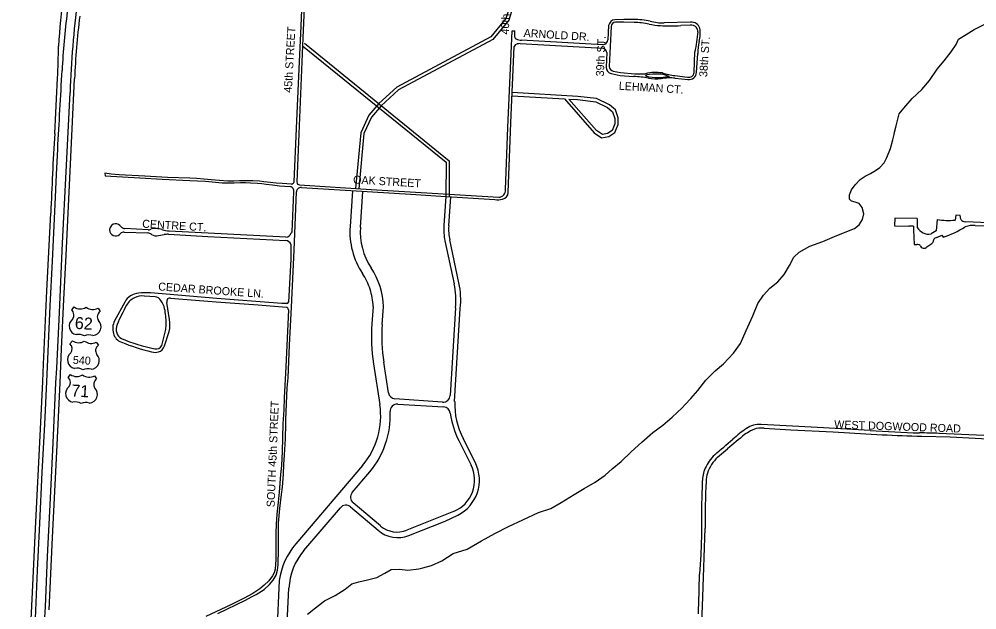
# Model space of a CAD drawing. Extents: x 0 to 712119, y 0 to 761125.
# Drawn here: x 668534 to 674515, y 730393 to 734082 of the extents above; entities that cross this region are included whole.
import ezdxf

# ---------------------------------------------------------------- set-up
doc = ezdxf.new("R2010")
doc.units = 0
for name, color, linetype in [('HWY signs', 7, 'Continuous'), ('PAVED ROADS', 7, 'Continuous'), ('stream or creek', 7, 'Continuous'), ('street names', 7, 'Continuous')]:
    doc.layers.add(name, color=color, linetype=linetype)

msp = doc.modelspace()

# ---------------------------------------------------------------- linework, layer by layer
at = {"layer": 'HWY signs'}
for points in [[(668861.7, 732266.2), (668876.8, 732284.7)], [(668951.7, 732282.7), (668951.7, 732282.7)], [(669026.4, 732276.8), (669039.5, 732256.9)], [(668850.7, 732055.1), (668865.8, 732073.6)], [(668940.7, 732071.6), (668940.7, 732071.6)], [(669015.4, 732065.8), (669028.5, 732045.9)], [(668839.6, 731844.1), (668854.7, 731862.5)], [(668929.6, 731860.5), (668929.6, 731860.5)], [(669004.4, 731854.7), (669017.4, 731834.8)]]:
    msp.add_lwpolyline(points, dxfattribs=at)
for centre, radius, start, end in [((668834.6, 732234.9), 41.5, 320.1078, 49.12076), ((668915.7, 732340.8), 68.4, 235.23821, 301.71986), ((668993.5, 732336.8), 68.4, 232.30106, 298.7827), ((669063.2, 732222.9), 41.5, 124.90015, 213.91311), ((668900.4, 732165.8), 54.5, 128.6765, 259.91584), ((668990.5, 732161), 54.5, 274.10508, 45.34442), ((668904.7, 732129.7), 68.4, 235.23821, 301.71986), ((668905.2, 732039.9), 73.6, 59.73741, 101.24977), ((668982.5, 732125.7), 68.4, 232.30106, 298.7827), ((668972.6, 732036.4), 73.6, 72.77115, 114.2835), ((668823.5, 732023.8), 41.5, 320.1078, 49.12076), ((669052.2, 732011.9), 41.5, 124.90015, 213.91311), ((668889.4, 731954.7), 54.5, 128.6765, 259.91584), ((668979.5, 731950), 54.5, 274.10508, 45.34442), ((668894.2, 731828.9), 73.6, 59.73741, 101.24977), ((668961.6, 731825.3), 73.6, 72.77115, 114.2835), ((668812.5, 731812.7), 41.5, 320.1078, 49.12076), ((668893.7, 731918.7), 68.4, 235.23821, 301.71986), ((668971.4, 731914.6), 68.4, 232.30106, 298.7827), ((669041.2, 731800.8), 41.5, 124.90015, 213.91311), ((668878.4, 731743.6), 54.5, 128.6765, 259.91584), ((668968.5, 731738.9), 54.5, 274.10508, 45.34442), ((668883.2, 731617.8), 73.6, 59.73741, 101.24977), ((668950.6, 731614.3), 73.6, 72.77115, 114.2835)]:
    msp.add_arc(centre, radius, start, end, dxfattribs=at)
at = {"layer": 'PAVED ROADS'}
for points in [[(670354.2, 734980.4), (670346.7, 734861.8), (670333, 734579.2), (670322.8, 734344.7), (670306.5, 733965.5), (670286.7, 733516.2), (670268, 733065.2)], [(670312.5, 734574), (670314.5, 734565.5), (670308.4, 734391.9), (670292.4, 734039.4), (670278, 733725.7), (670264.5, 733399.3), (670250.1, 733065.8), (670248.3, 733062.6)], [(671628.2, 734313.8), (671606.3, 734188.3), (671573.3, 734086), (671479.7, 733970.8), (670892.3, 733656.6), (670780.5, 733554.9), (670717.5, 733481.9), (670667.6, 733372.4), (670635.4, 733024.1)], [(671645.1, 734310.8), (671625.7, 734183.5), (671591.2, 734076.3), (671492.6, 733955), (670903.9, 733640.1), (670794.8, 733540.9), (670734.5, 733471), (670687.2, 733367.2), (670655.3, 733022.2)], [(672215.6, 734042.2), (672211.2, 733952.9)], [(672231.3, 734035.6), (672219.4, 733787.1), (672219.4, 733787.1)], [(672371.8, 734079.8), (672310.8, 734079.7), (672253.4, 734078.9)], [(672374.3, 734061.6), (672309.9, 734062.5), (672258.5, 734063.4)], [(672727.7, 734063.5), (672561.8, 734059.1)], [(672724.6, 734044.7), (672666.8, 734042.1)], [(671571, 733017.4), (671586.1, 733405), (671605.9, 733868.1), (671613, 734009.7)], [(671613, 734009.7), (671630.6, 734008.9)], [(671628.7, 733969.1), (671630.6, 734008.9)], [(670304.3, 733916.1), (671199.8, 733188.3), (671198.8, 732974.5)], [(670316.9, 733931.6), (671219.8, 733197.8), (671218.8, 732974.4)], [(671633.7, 733923.4), (671644.4, 733927.6)], [(671663.8, 733929.2), (672179, 733900.2)], [(672179.9, 733922.7), (671671.7, 733951.4)], [(671588.5, 732999.3), (671604.9, 733434.3), (671626.2, 733911.6)], [(672204.2, 733873), (672199.1, 733782.9)], [(672750.1, 733748.8), (672754.6, 733877.2)], [(672764.7, 733750), (672771.8, 733867.2)], [(672231.3, 733742.3), (672288.5, 733731), (672371.4, 733724.3)], [(672244.4, 733757.2), (672289.4, 733749.4), (672380, 733741.3)], [(668720.9, 730393), (668742.8, 730844.4), (668766.4, 731339.1), (668788.7, 731810.5), (668798.7, 732022.6), (668813.4, 732332.3), (668827, 732608), (668848.1, 733045.1), (668865.4, 733398), (668880.2, 733709.5)], [(672629.8, 733729.7), (672708.7, 733720.1)], [(672631.5, 733713.6), (672710.8, 733704.3)], [(668697.5, 730412.3), (668711, 730726.7), (668728.4, 731090.6), (668745.1, 731435.6), (668763.5, 731810.3), (668767.9, 731902.9), (668784.7, 732250.2), (668805, 732683.6), (668826.6, 733128.4), (668851.7, 733625.1)], [(671612.2, 733603.1), (671939.9, 733584.5), (672126.1, 733372.9), (672171.8, 733340.4), (672215.8, 733350.1), (672254.6, 733374), (672275.2, 733423.7), (672275.2, 733465.9), (672257.5, 733515.5), (672220.4, 733547.5), (672140.4, 733585.7), (672022.8, 733599.8), (671613.3, 733623.1)], [(668490.9, 727377.5), (668512.7, 727832.6), (668534.8, 728238.7), (668561, 728780.4), (668583.3, 729246.7), (668599.9, 729595.8), (668618.1, 729990.7), (668635, 730338), (668648.4, 730639.4), (668663, 730933.9), (668678.3, 731251.1), (668693.2, 731552.8), (668705.5, 731817.4), (668714.5, 732007.2), (668727.9, 732292.4), (668740.9, 732570.1), (668758, 732923.7), (668766.5, 733112.9), (668774.3, 733269.4)], [(670235.3, 733051.3), (670177.4, 733056.3), (670139.8, 733058.8), (670103.3, 733062.3), (670062.9, 733066.6), (670035.3, 733070.3), (669992.7, 733072.4), (669948.4, 733073.1), (669909.7, 733072.6), (669873.9, 733070.5), (669837.6, 733071.4), (669784.7, 733074.9), (669732.9, 733078.6), (669687, 733082.7), (669643.7, 733086.4), (669599.9, 733088.7), (669459.9, 733093.4), (669319.2, 733100.9), (669157.7, 733109.1), (669108.6, 733114.3), (669069.2, 733120), (669070.2, 733103.7), (669287.2, 733091.4), (669426.8, 733083.4), (669599.3, 733075.4), (669647.6, 733072.8), (669698, 733069.6), (669802.3, 733060.1), (669875.6, 733059.1), (669916.6, 733061), (669947.7, 733061.5), (669978.6, 733060.1), (670021.8, 733057.5), (670048.4, 733055.9), (670076.8, 733051.1), (670116.9, 733046.6), (670160.3, 733041.8), (670226, 733037.6)], [(670247.8, 733017.5), (670247.1, 733003.7), (670235.8, 732752.9), (670232.9, 732748.4)], [(670285.6, 733047.5), (670731.4, 733017.7), (671529.1, 732969.6)], [(670296.5, 733029.9), (670706.5, 733004.9), (671012.1, 732986.4), (671166.6, 732976.4), (671505.2, 732955.8)], [(669773.5, 730370.4), (669948.1, 730453.1), (669985.2, 730474.2), (670014.1, 730488.5), (670063.7, 730520.5), (670098.2, 730551.5), (670120.2, 730579), (670138.2, 730609.5), (670147.7, 730641), (670152.4, 730674), (670154, 730772.8), (670152.8, 730848.2), (670154, 730934.7), (670162.6, 731027), (670173.2, 731113.8), (670177.6, 731158.5), (670183.8, 731241), (670187.8, 731301.8), (670191.6, 731361.5), (670196.5, 731461), (670199.6, 731554.7), (670199.9, 731582.2), (670208, 731779.8), (670212.9, 731841.6), (670222.9, 732046.1), (670233.9, 732283), (670250.4, 732639.6), (670264.9, 733003.6)], [(670615.6, 733010.3), (670600.2, 732787.6)], [(670665.1, 732783.1), (670680.5, 733006.5)], [(671198.8, 732974.5), (671186.6, 732792.6)], [(671216.5, 732790.5), (671229.2, 732972.7)], [(668595, 730033.5), (668617.4, 730504.1), (668637.9, 730943.1), (668661.7, 731438.4), (668680.5, 731819.2), (668685.7, 731928.1), (668707.3, 732386), (668731.2, 732871.1)], [(674143.1, 732837.3), (674002.6, 732839.5), (674001.4, 732791.8), (674090.7, 732789.8)], [(674416.4, 732832), (674410.2, 732855.6), (674384.6, 732857.5), (674379, 732827.3)], [(669172.1, 732784), (669163, 732793.7)], [(674268, 732830.1), (674261.8, 732760.6), (674229.3, 732741)], [(675351.8, 732772.4), (674929.5, 732793), (674908.9, 732791.2), (674690.8, 732802.7), (674688.2, 732805.3), (674442.7, 732816.9)], [(674505.8, 732794.2), (674689.4, 732786.7), (674833.5, 732778.8), (675006.8, 732771)], [(669190, 732752.8), (669337.5, 732746.7)], [(669338.8, 732765.8), (669194.6, 732774.1)], [(669404, 732731.2), (669439.1, 732736.5)], [(669465.6, 732738.9), (669711.1, 732725.7), (670199.3, 732699.4)], [(670199.1, 732720.2), (669471.6, 732759.1)], [(674119.2, 732766.5), (674124.1, 732675.3), (674139.8, 732675.6)], [(674264.7, 732718.7), (674295.8, 732733.3), (674305, 732721.5)], [(670230.6, 732675.2), (670229.8, 732584.1), (670216.5, 732314.5)], [(671193.4, 732697.5), (671251.3, 732428.2)], [(671280.7, 732434.5), (671222.7, 732703.8)], [(674161.5, 732669.5), (674161.5, 732669.5)], [(674203.7, 732659.2), (674227.3, 732676.5)], [(670174.1, 732306), (669767.4, 732337.7), (669353.2, 732372.8)], [(669192.9, 732315.1), (669129.2, 732197.8)], [(669383.6, 732348.3), (669315.5, 732352.9)], [(669473, 732207.1), (669456.8, 732311.8)], [(669479.7, 732339.4), (669764.6, 732316.3), (670025.6, 732297.3), (670202.7, 732282.4)], [(670205.5, 732307.1), (670189.4, 732305.5)], [(670216, 732266.8), (670199.9, 731911.1), (670193.6, 731794.9), (670189.7, 731716.5), (670185.8, 731642.7), (670181.2, 731555.4), (670175.9, 731381.2), (670171.8, 731294.1), (670166.3, 731239.1), (670158.5, 731127.8), (670151.2, 731066.4), (670142.5, 730991.6), (670138.4, 730929), (670137.1, 730870.9), (670136.9, 730773.5), (670136.5, 730704.7), (670135.3, 730678.2), (670132, 730647.3), (670126.2, 730624.2), (670115.8, 730604.6), (670093.4, 730574.1), (670063.8, 730546.9), (670036, 730524.8), (669992.5, 730495.6), (669939.1, 730465.7), (669855.1, 730424.5), (669699.6, 730352.3)], [(670745.1, 732286.9), (670736.8, 732179.8)], [(670801.6, 732174.9), (670810.2, 732285.7)], [(671259.3, 732278.3), (671226.1, 731732.4)], [(671253.8, 731694.6), (671289.2, 732275.8)], [(669423.9, 732043.3), (669449.6, 732144.2), (669449.6, 732144.2)], [(669441.3, 732041), (669471, 732132.4)], [(670840.9, 731747.9), (670810.9, 731940)], [(670746.6, 731930), (670786.5, 731674.8)], [(671178.2, 731690.2), (670880.1, 731710.1)], [(670898.5, 731677.9), (671184.6, 731660.8)], [(673848.9, 731513.5), (673520.1, 731532.6), (673168, 731550)], [(673186.4, 731526.8), (673353.8, 731518.3), (673617.1, 731503.9), (673923.6, 731486.7)], [(671383, 731310.9), (671306.3, 731463.3)], [(674172.6, 731477.8), (674349.6, 731473.2), (674661.6, 731456.3), (675009, 731435.2), (675207, 731424.2)], [(675441.3, 731433.7), (675281.2, 731440.6), (675024.7, 731454), (674799.1, 731466.4), (674558.3, 731481.1), (674280, 731495.2)], [(671279.5, 731449.9), (671325, 731359.4), (671356.2, 731297.4)], [(672896, 731346.4), (672959, 731399.2)], [(670678, 731295.4), (670261.5, 730805.3)], [(670613.8, 731125.2), (670723.9, 731255.8)], [(670791.5, 730916.7), (670619.2, 731061.8)], [(670311.7, 730762.8), (670540.4, 731030.9)], [(670603.8, 731035.9), (670775.1, 730889.8)], [(671246.9, 731008.2), (670954.2, 730890.6)], [(670968.2, 730857.6), (671194.6, 730946.9), (671273.5, 730984.9)], [(672796, 731018.4), (672795, 730862.9), (672791.2, 730736.9), (672783.4, 730614.9)], [(672787.9, 730040.7), (672789.4, 730093.7), (672803.1, 730474.7), (672818.5, 730902.6)], [(670157.7, 730576.6), (670129.3, 729917.9)], [(670188, 729923.5), (670188, 729923.5), (670188, 729923.5), (670218.3, 730527.8)]]:
    msp.add_lwpolyline(points, dxfattribs=at)
for points in [[(672445.8, 733728.7), (672466.5, 733722.7), (672487.8, 733719.2), (672505.7, 733717.4), (672523.6, 733717.6), (672541.9, 733718.3), (672555.3, 733720.4), (672569, 733722), (672582.3, 733722.2), (672590.6, 733722.5), (672595.5, 733722.7), (672586.9, 733726.6), (672571.1, 733732.2), (672556, 733736.6), (672541.9, 733737.8), (672524.5, 733739.4), (672507.3, 733739.4), (672490.8, 733739.4), (672471.1, 733737.3), (672457.2, 733734.1)], [(671967.9, 733582.9), (672021.1, 733579.8), (672134.8, 733566.3), (672209.3, 733530.6), (672240.4, 733503.8), (672255.2, 733462.4), (672255.2, 733427.6), (672238.6, 733387.6), (672208.2, 733368.9), (672176.2, 733361.8), (672139.6, 733387.8)]]:
    msp.add_lwpolyline(points, close=True, dxfattribs=at)
for centre, radius, start, end in [((673421.5, 733652.6), 4649.3, 172.81332, 176.7725), ((674659.2, 733420.3), 5812.3, 172.28319, 175.12676), ((674194.5, 733467.8), 5400.9, 172.98165, 176.87488), ((673330.3, 733543.2), 4453.2, 172.81677, 177.85978), ((672258.2, 734036.1), 43.1, 96.36047, 171.77497), ((672258.9, 734035.8), 27.6, 90.83985, 180.39875), ((672381.1, 733625.6), 454.3, 78.03021, 91.17834), ((672373.2, 733596.3), 465.3, 78.16696, 89.8556), ((672547.8, 734371.6), 329.6, 256.08759, 268.44421), ((672553.9, 734343.4), 284.5, 253.96849, 271.59867), ((672603.5, 735016), 976, 266.20445, 273.71995), ((672728, 733987.2), 57.7, 52.96765, 93.38869), ((672732.3, 734007.3), 56.4, 18.79893, 94.68246), ((672717, 734000.6), 56.2, 2.76614, 35.47125), ((693130.8, 730955.5), 20584.6, 171.48528, 171.83998), ((672600.6, 733994.7), 187.5, 344.208, 9.45277), ((662344.9, 734013.5), 6435.4, 357.33034, 359.11716), ((677228.6, 733299.1), 8383.3, 175.79356, 177.77181), ((671641.8, 733909.9), 15.7, 120.80353, 173.44123), ((671639.8, 733969.5), 11.1, 182.21818, 259.62314), ((671672, 734036.1), 84.7, 246.1746, 269.79308), ((671660.6, 733851.4), 77.9, 87.58417, 101.93429), ((672175.2, 733958.9), 36.5, 277.37602, 350.6228), ((673230.9, 733850.3), 459.4, 168.26994, 177.88959), ((672174.9, 733871.2), 29.3, 3.56356, 82.02501), ((580526.3, 738394.5), 88396.7, 356.676222, 356.996133), ((672239.2, 733781.6), 40.1, 178.15538, 258.69392), ((672250.8, 733787.9), 31.4, 181.53423, 258.19799), ((672411.7, 734056.4), 316.7, 264.26154, 276.1917), ((672511, 733466.7), 282.5, 81.58165, 103.32305), ((672739.6, 734438.8), 717.6, 254.86949, 261.19405), ((672716.9, 733752.4), 33.4, 255.64579, 353.86737), ((672715.3, 733753.6), 49.5, 264.72067, 355.84911), ((459122.7, 744019.9), 209903.8, 357.091162, 357.185697), ((672310.2, 732713.9), 1012.2, 81.22802, 86.53131), ((672512.6, 733924.3), 215.4, 257.10713, 278.1668), ((672599.1, 733311.1), 403.9, 85.39422, 97.94575), ((674493.9, 732929.3), 5754.6, 175.62874, 178.14179), ((683676.7, 732315.6), 14955.8, 176.93255, 177.87127), ((670219.7, 733008.9), 29.3, 17.06255, 77.686), ((670232.8, 733067.3), 16.2, 278.65822, 342.96646), ((670289.2, 733003.7), 24.3, 129.52925, 180.22907), ((670285.3, 733064.7), 17.3, 178.35673, 271.14612), ((670292.1, 733004.7), 25.6, 80.17294, 136.07905), ((671527.5, 733013.2), 43.7, 272.11096, 5.48114), ((671521.9, 733079.2), 124.6, 262.29561, 284.27663), ((671544.3, 733002), 44.3, 280.77157, 356.43496), ((679396.9, 732843.8), 5253.8, 180.07119, 180.67564), ((669137.1, 732765.4), 38.8, 113.8118, 195.97113), ((669136.7, 732765.2), 38.8, 47.2758, 113.07193), ((669197.9, 732812.1), 38.2, 227.43728, 264.91081), ((671071.6, 732755), 472.5, 176.04132, 213.52137), ((671071.6, 732755), 407.5, 176.04126, 213.52131), ((671525.8, 732769), 340, 176.02911, 192.14465), ((671525.8, 732769), 310, 176.03077, 192.14465), ((674029, 730601.3), 2189.4, 87.64405, 88.38454), ((674507.3, 732782.7), 388.4, 179.09325, 182.38308), ((674213.6, 732818.5), 79.1, 207.61564, 281.43637), ((674336.2, 733330.7), 505.2, 262.24128, 274.86707), ((674150.7, 733236), 537.2, 286.69005, 302.94463), ((674442.6, 732847.2), 30.3, 210.20587, 270.33296), ((674496.3, 732636), 158.5, 86.55851, 109.72261), ((669132.9, 732763.7), 34.2, 195.06134, 269.49961), ((669137, 732767.4), 38.2, 263.36667, 320.44809), ((669192.7, 732712.9), 40, 93.84801, 131.03163), ((669276.4, 732552.4), 203.7, 65.71661, 72.5566), ((669338.4, 732807.7), 41.9, 270.57035, 295.3259), ((669380.8, 732719.4), 56.1, 80.97317, 115.95301), ((669390, 732784.4), 55.1, 237.26524, 284.79453), ((669370.3, 732588), 187.8, 72.87038, 84.09308), ((669471.3, 732889.6), 130.4, 249.49379, 270.11721), ((669479.4, 732426.4), 312.8, 92.52327, 97.40804), ((670198.7, 732755), 34.8, 270.59515, 349.06566), ((674269.1, 732693), 26.1, 99.59195, 152.14917), ((670197.3, 732664.5), 35, 17.83478, 86.71729), ((674140.8, 732637.1), 38.4, 82.05869, 91.44246), ((674140.8, 732637.1), 38.4, 57.31548, 82.05869), ((674185.7, 732677.1), 25.3, 197.41871, 315.19921), ((674212.8, 732706.5), 33.3, 295.94256, 357.75881), ((670337.9, 732269), 407.5, 18.06483, 33.52137), ((670337.9, 732269), 472.5, 2.0268, 33.52198), ((670793.2, 732328.8), 468.8, 353.81556, 12.23438), ((670793.2, 732328.8), 498.8, 353.89818, 12.23164), ((669291.7, 732257.8), 114.3, 96.42781, 149.89777), ((669323.5, 731988), 385.9, 85.58534, 96.63548), ((670338, 732269), 407.5, 2.51937, 18.06483), ((669319.1, 732222.3), 136.7, 118.72166, 147.5356), ((669301.8, 732246.4), 107.4, 82.6994, 116.79343), ((669381.2, 732306.8), 41.6, 25.94928, 86.66284), ((669329.8, 732252.9), 114.4, 10.18567, 39.04635), ((669477.3, 732320.4), 22.3, 139.26361, 202.71276), ((669474.7, 732317.2), 22.8, 77.37722, 128.80903), ((670174, 732033.5), 272.5, 86.74344, 89.96668), ((670206.9, 732316.9), 9.9, 261.88843, 345.86053), ((671699, 731000.7), 2811.2, 152.56957, 155.30376), ((669012.3, 732179.2), 440.1, 0.46814, 12.32787), ((670200, 732266.7), 15.9, 0.39545, 80.18693), ((669227.1, 732149.8), 109.1, 153.90026, 196.32224), ((668970.1, 732198.7), 482.6, 353.50775, 358.10239), ((669249.1, 732175.7), 226.1, 348.97073, 7.9977), ((671816.2, 732097), 1082.5, 175.6129, 188.87638), ((669198.1, 732138.2), 78, 194.11601, 250.46449), ((669209.4, 732146.8), 70.5, 156.25052, 200.27477), ((669201.6, 732140.6), 61.1, 197.33467, 240.97746), ((671816.2, 732097), 1017.5, 175.6129, 188.87638), ((669596, 733111.9), 1109.1, 247.52046, 258.8482), ((669681.1, 733332.8), 1366.5, 248.12663, 256.45157), ((669383.8, 732078.3), 77.4, 252.85332, 285.60946), ((669390.5, 732060.2), 37.5, 256.15832, 333.24784), ((669388, 732056.8), 55.6, 287.3571, 343.47776), ((670885.4, 731754.9), 45.1, 188.9467, 263.26123), ((671181.1, 731735.1), 45, 266.1791, 356.52077), ((670314.2, 731604.6), 477.5, 319.64234, 8.4505), ((670895.8, 731632.9), 45, 86.59586, 182.69343), ((671181.9, 731615.9), 45, 7.52507, 86.59833), ((671737.5, 731682.8), 483.8, 178.60348, 206.97283), ((670309, 731605.3), 542.5, 319.89024, 2.69482), ((671761.9, 731692.6), 540, 187.53069, 206.71002), ((673455.8, 730954.4), 685.6, 123.5953, 132.69362), ((673153.3, 731421.3), 129.5, 83.46411, 126.43003), ((673166.6, 731415.5), 113.1, 79.94614, 113.34507), ((677987.5, 725490.5), 7758.8, 129.37814, 130.39908), ((673533.6, 730753.9), 870.8, 119.68295, 122.55597), ((673179.5, 731367.5), 162.4, 110.81625, 118.34622), ((674520.6, 741821.2), 10329.6, 266.27137, 267.98064), ((674338.2, 739644.9), 8168.7, 267.09022, 268.83803), ((674081.4, 725483.3), 6015.2, 88.1085, 89.28375), ((655259, 752035.3), 27163, 310.43896, 310.75265), ((673045.4, 731181.5), 245.8, 132.90963, 157.10564), ((673076.4, 731162.3), 257.8, 134.44328, 160.84968), ((671168.6, 731203), 210, 291.88401, 26.70993), ((671164.8, 731202.8), 243.5, 296.51681, 26.35112), ((672989.1, 731196.2), 188.5, 154.55474, 180.48338), ((673001.2, 731190.6), 177.4, 161.50823, 178.42924), ((677678.1, 730978), 4882.3, 177.45733, 179.52566), ((677116.7, 730970.8), 4298.7, 177.00353, 180.90934), ((670648.2, 731096.2), 45, 139.88672, 229.89256), ((670574.6, 731001.7), 45, 49.53095, 139.53679), ((670898.4, 731034.4), 190, 229.53367, 291.52858), ((670894.5, 731039), 160, 229.88996, 291.88496), ((670610.1, 730509), 457.4, 139.64014, 171.50534), ((670610.3, 730508.1), 392.5, 139.53398, 177.12629), ((652731.9, 731089.3), 20057.1, 357.94203, 358.64487), ((636638.7, 731873.4), 32092.1, 356.91705, 357.39055)]:
    msp.add_arc(centre, radius, start, end, dxfattribs=at)
at = {"layer": 'stream or creek'}
msp.add_lwpolyline([(670333.6, 730366), (670385.6, 730406.4), (670441.5, 730448.8), (670507, 730483.5), (670570.6, 730522.1), (670611, 730554.8), (670655.4, 730568.3), (670709.3, 730579.8), (670767.2, 730595.3), (670817.3, 730622.3), (670857.7, 730645.4), (670909.7, 730647.3), (670961.9, 730641), (671029, 730649.4), (671055.7, 730656), (671108.7, 730669), (671174.4, 730698.4), (671244.3, 730744.5), (671332.3, 730771.1), (671420.4, 730824.2), (671504.3, 730870.3), (671591, 730913.7), (671679.1, 730954.2), (671776.9, 731000.4), (671853.8, 731026.9), (671919.5, 731063.3), (671999.2, 731113.6), (672062.1, 731151.3), (672132, 731190.5), (672194.9, 731235.2), (672238.3, 731274.3), (672292.9, 731319.6), (672356.7, 731380.7), (672423.3, 731440.8), (672490.8, 731500), (672553.7, 731547.2), (672612, 731596.2), (672674, 731655.4), (672692.9, 731675.3), (672728.6, 731712.8), (672773, 731763.7), (672822.9, 731826.6), (672881.2, 731886.7), (672933.1, 731929.8), (672994.7, 731996.3), (673039.1, 732055.5), (673073.6, 732136.8), (673115.5, 732229.2), (673147.5, 732305.6), (673182, 732358.6), (673222.7, 732403), (673273.2, 732442.4), (673311.5, 732486.8), (673346, 732543.5), (673373.1, 732595.3), (673406.3, 732627.2), (673472.9, 732664.2), (673554.2, 732693.8), (673641.7, 732732), (673751.4, 732775.1), (673780.4, 732797.3), (673800.4, 732830.3), (673810.4, 732867.3), (673798.4, 732906.3), (673780.4, 732930.3), (673756.4, 732938.3), (673732.4, 732945.3), (673720.4, 732957.3), (673719.4, 732984.3), (673732.4, 733016.3), (673754.4, 733047.3), (673787.4, 733080.3), (673818.4, 733101.3), (673850.4, 733118.3), (673881.4, 733136.3), (673910.4, 733155.3), (673936.4, 733184.3), (673952.4, 733218.4), (673976.4, 733275.3), (673991.4, 733329.3), (673998.5, 733362.6), (674001.4, 733376.3), (674011.4, 733416.3), (674031, 733490.8), (674059.1, 733526.7), (674110.7, 733586.1), (674171.6, 733642.4), (674220, 733698.6), (674268.5, 733768.9), (674310.7, 733822), (674356, 733878.3), (674385.7, 733923.6), (674401.3, 733958), (674448.2, 733986.1), (674499.7, 734017.4), (674560.7, 734048.6)], dxfattribs=at)

# ---------------------------------------------------------------- texts
at = {"layer": 'HWY signs'}
for s, height, rotation, p in [('62', 75, 356.55212, (668879.6, 732148.3)), ('540', 50, 357.01046, (668868, 731929.6)), ('71', 75, 356.55212, (668857.6, 731726.2))]:
    msp.add_text(s, height=height, rotation=rotation, dxfattribs=at).set_placement(p)
at = {"layer": 'street names'}
for s, rotation, p in [('40th STREET', 87.29045, (671591.3, 733985.6)), ('45th STREET', 86.79146, (670236.3, 733621.8)), ('ARNOLD DR.', 356.45373, (671683.5, 733971.7)), ('39th ST.', 87.40139, (672185.3, 733723.6)), ('38th ST.', 86.04477, (672830.5, 733719.5)), ('LEHMAN CT.', 356.49702, (672277.8, 733641.7)), ('OAK STREET', 356.67964, (670618.5, 733056)), ('CENTRE CT.', 356.6214, (669301, 732780.4)), ('CEDAR BROOKE LN.', 355.95962, (669400.8, 732388.3)), ('SOUTH 45th STREET', 87.68646, (670129, 731033.5)), ('WEST DOGWOOD ROAD', 358.03793, (673623.8, 731527))]:
    msp.add_text(s, height=50, rotation=rotation, dxfattribs=at).set_placement(p)

doc.saveas('drawing.dxf')
